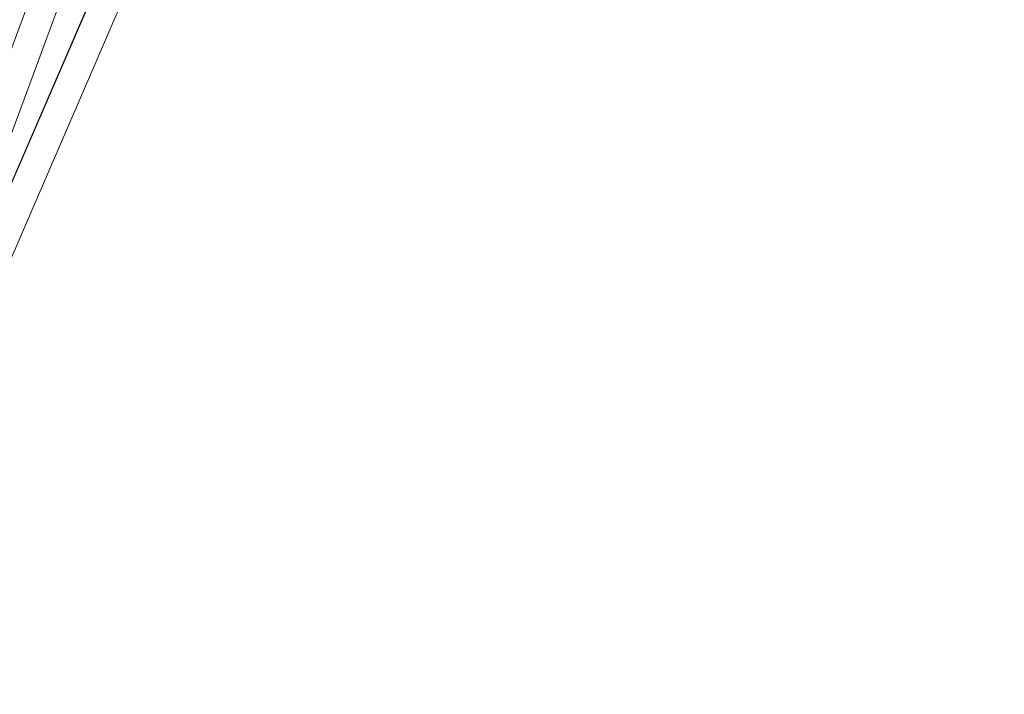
# Model space of a CAD drawing. Header units: millimetres. Extents: x -4395 to 65662, y -65530 to 6847.
# Tile 752 of 1034: x 26187 to 26280, y -19726 to -19662. Entities that reach past the tile are written whole.
import ezdxf

# ---------------------------------------------------------------- set-up
doc = ezdxf.new("R2010")
doc.units = ezdxf.units.MM
doc.layers.add('superior_fines-r33-C07-receiver', color=7, linetype='Continuous', lineweight=0)

msp = doc.modelspace()

# ---------------------------------------------------------------- linework, layer by layer
at = {"layer": 'superior_fines-r33-C07-receiver'}
for p, q in [((26153.021, -19754.196), (26264.682, -19452.712)), ((26267.298, -19453.681), (26155.637, -19755.165)), ((26277.968, -19464.79), (26153.225, -19753.648)), ((26277.765, -19465.338), (26153.021, -19754.196)), ((26155.637, -19755.165), (26280.381, -19466.307))]:
    msp.add_line(p, q, dxfattribs=at)

doc.saveas('drawing.dxf')
